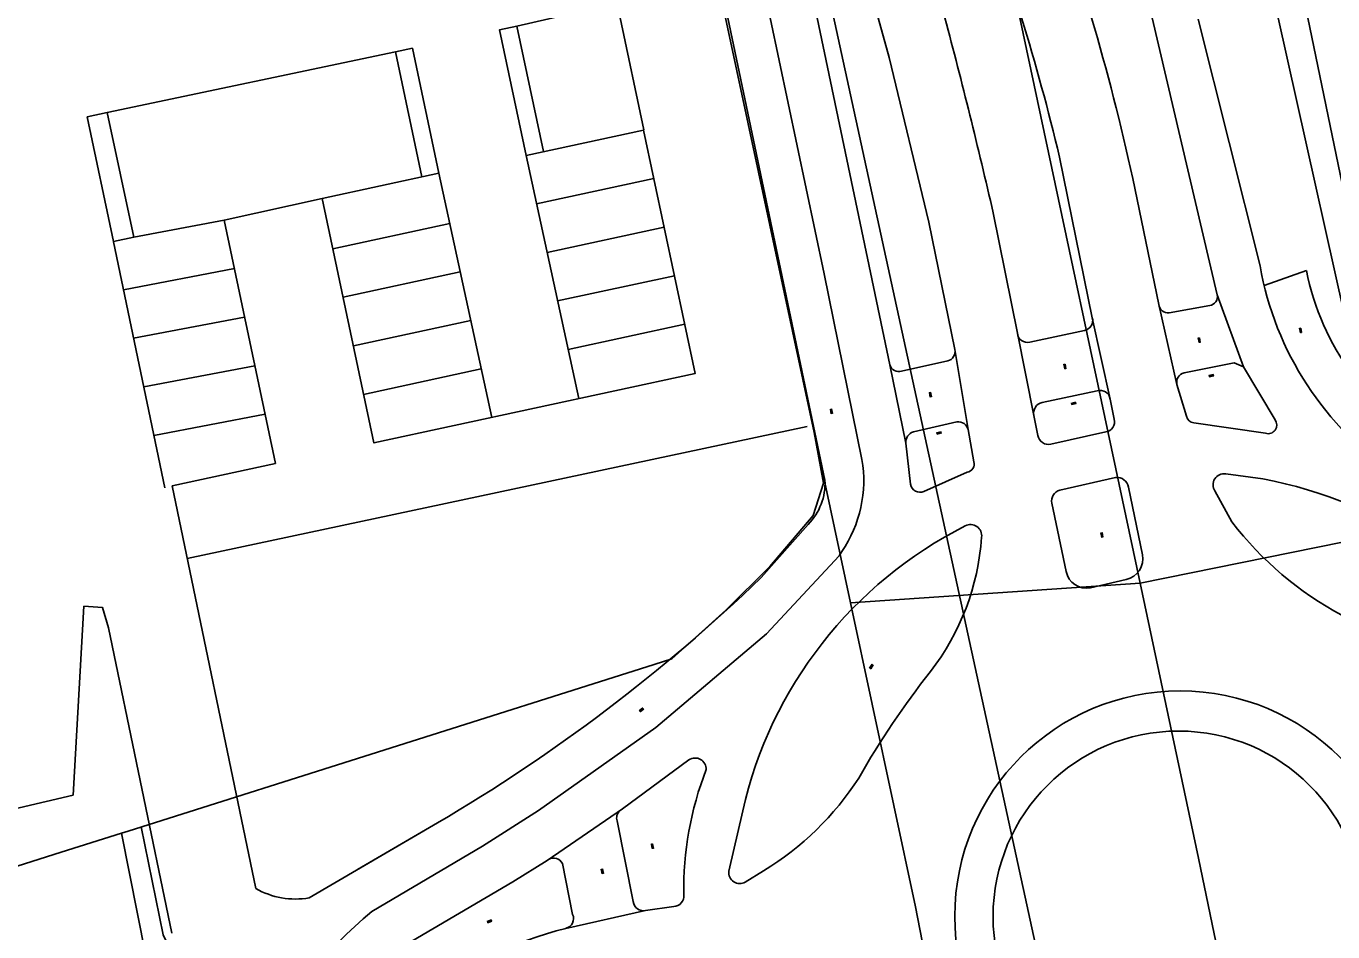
# Model space of a CAD drawing. Extents: x 148816 to 151297, y 399515 to 402500.
# Drawn here: x 150440.6 to 150504.3, y 401455.4 to 401499.6 of the extents above; entities that cross this region are included whole.
import ezdxf

# ---------------------------------------------------------------- set-up
doc = ezdxf.new("R2010")
doc.units = 0
for name, color, linetype in [('G01 perceelsgrens', 7, 'Continuous'), ('G02 sectiegrens', 7, 'Continuous'), ('Q19 Overig lijnvormig object  [D] Gem', 7, 'Continuous'), ('Q21 Lichtmast  Gem', 7, 'Continuous'), ('S02 Open verharding  Norm', 7, 'Continuous'), ('T04 Haag heg  [D] Gem', 7, 'Continuous'), ('V00 Kant verharding algemeen  [T] Norm', 7, 'Continuous'), ('V00 Kant verharding algemeen secundair  [T] Gem', 7, 'Continuous'), ('V00 Kant verharding algemeen secundair  [T] Norm', 7, 'Continuous')]:
    doc.layers.add(name, color=color, linetype=linetype)

msp = doc.modelspace()

# ---------------------------------------------------------------- linework, layer by layer
at = {"layer": 'G01 perceelsgrens'}
for points in [[(150489.072, 401500), (150494.935, 401472.445)], [(150506.651, 401482.88), (150503.106, 401500)], [(150472.11, 401468.756), (150474.741, 401471.12), (150476.879, 401473.261), (150478.996, 401475.747), (150479.496, 401477.327), (150479.042, 401479.796)], [(150494.935, 401472.445), (150504.794, 401474.445), (150514.556, 401474.445), (150521.471, 401474.242), (150527.98, 401473.021), (150534.895, 401471.598), (150541.81, 401469.564), (150549.742, 401466.513), (150557.064, 401463.665), (150563.369, 401461.835), (150570.488, 401460.004), (150579.64, 401457.971), (150588.386, 401456.343), (150597.945, 401454.716), (150608.318, 401453.089), (150638.216, 401451.462), (150647.572, 401451.259), (150651.338, 401451.426)], [(150480.819, 401471.485), (150483.99, 401456.662), (150487.872, 401436.662)], [(150471.243, 401468.484), (150472.11, 401468.756)], [(150445.592, 401460.36), (150471.243, 401468.484)], [(150445.272, 401460.259), (150445.592, 401460.36)], [(150442.331, 401459.33), (150445.272, 401460.259)], [(150447.592, 401448.547), (150445.272, 401460.259)], [(150372.633, 401437.185), (150408.326, 401448.526), (150442.331, 401459.33)]]:
    msp.add_lwpolyline(points, dxfattribs=at)
at = {"layer": 'G02 sectiegrens'}
for points in [[(150474.72, 401500), (150479.042, 401479.796)], [(150479.042, 401479.796), (150480.819, 401471.485)], [(150480.819, 401471.485), (150494.935, 401472.445)], [(150494.935, 401472.445), (150497.787, 401459.042)], [(150497.787, 401459.042), (150519.594, 401353.747)]]:
    msp.add_lwpolyline(points, dxfattribs=at)
at = {"layer": 'Q19 Overig lijnvormig object  [D] Gem'}
msp.add_line((150529.233, 401376.187), (150501.665, 401500), dxfattribs=at)
at = {"layer": 'Q21 Lichtmast  Gem'}
msp.add_lwpolyline([(149259.032, 401631.346), (149389.252, 401472.059), (149811.305, 401690.643), (150218.623, 401901.596), (150212.429, 402019.681), (150368.228, 402051.073), (150470.017, 401545.896), (150556.482, 401148.679)], dxfattribs=at)
at = {"layer": 'S02 Open verharding  Norm'}
for p, q in [((150502.719, 401484.808), (150502.705, 401484.805)), ((150502.707, 401484.871), (150502.75, 401484.645)), ((150502.71, 401484.857), (150502.769, 401484.868)), ((150502.738, 401484.709), (150502.723, 401484.707)), ((150502.788, 401484.77), (150502.729, 401484.758)), ((150502.747, 401484.66), (150502.806, 401484.671)), ((150502.766, 401484.883), (150502.809, 401484.656)), ((150502.793, 401484.821), (150502.778, 401484.819)), ((150502.812, 401484.723), (150502.797, 401484.72)), ((150497.78, 401484.333), (150497.766, 401484.33)), ((150497.768, 401484.397), (150497.811, 401484.17)), ((150497.771, 401484.382), (150497.83, 401484.393)), ((150497.799, 401484.234), (150497.784, 401484.232)), ((150497.848, 401484.295), (150497.79, 401484.284)), ((150497.808, 401484.185), (150497.867, 401484.196)), ((150497.827, 401484.408), (150497.87, 401484.182)), ((150497.854, 401484.347), (150497.839, 401484.344)), ((150497.872, 401484.248), (150497.858, 401484.245)), ((150491.226, 401483.05), (150491.212, 401483.048)), ((150491.214, 401483.114), (150491.257, 401482.888)), ((150491.217, 401483.1), (150491.276, 401483.111)), ((150491.245, 401482.952), (150491.23, 401482.949)), ((150491.295, 401483.012), (150491.236, 401483.001)), ((150491.254, 401482.903), (150491.313, 401482.914)), ((150491.273, 401483.125), (150491.316, 401482.899)), ((150491.3, 401483.064), (150491.285, 401483.061)), ((150491.319, 401482.966), (150491.304, 401482.963)), ((150498.284, 401482.56), (150498.507, 401482.617)), ((150498.343, 401482.591), (150498.347, 401482.576)), ((150498.395, 401482.589), (150498.41, 401482.53)), ((150498.44, 401482.615), (150498.444, 401482.601)), ((150498.507, 401482.555), (150498.492, 401482.613)), ((150498.313, 401482.506), (150498.298, 401482.564)), ((150498.298, 401482.502), (150498.521, 401482.559)), ((150498.361, 401482.518), (150498.365, 401482.504)), ((150498.458, 401482.543), (150498.462, 401482.528)), ((150484.673, 401481.673), (150484.658, 401481.67)), ((150484.661, 401481.737), (150484.703, 401481.511)), ((150484.663, 401481.722), (150484.722, 401481.733)), ((150484.691, 401481.575), (150484.676, 401481.572)), ((150484.741, 401481.635), (150484.682, 401481.624)), ((150484.7, 401481.526), (150484.759, 401481.537)), ((150484.72, 401481.748), (150484.762, 401481.522)), ((150484.746, 401481.687), (150484.732, 401481.684)), ((150484.765, 401481.589), (150484.75, 401481.586)), ((150479.847, 401480.862), (150479.832, 401480.859)), ((150479.835, 401480.926), (150479.878, 401480.7)), ((150479.838, 401480.911), (150479.897, 401480.922)), ((150479.866, 401480.764), (150479.851, 401480.761)), ((150479.915, 401480.824), (150479.856, 401480.813)), ((150479.875, 401480.715), (150479.934, 401480.726)), ((150479.894, 401480.937), (150479.937, 401480.711)), ((150479.921, 401480.876), (150479.906, 401480.873)), ((150479.939, 401480.778), (150479.925, 401480.775)), ((150491.578, 401481.21), (150491.8, 401481.266)), ((150491.607, 401481.155), (150491.592, 401481.213)), ((150491.592, 401481.152), (150491.815, 401481.208)), ((150491.637, 401481.24), (150491.641, 401481.226)), ((150491.655, 401481.168), (150491.659, 401481.153)), ((150491.689, 401481.238), (150491.704, 401481.18)), ((150491.734, 401481.265), (150491.737, 401481.25)), ((150491.752, 401481.192), (150491.756, 401481.178)), ((150491.801, 401481.205), (150491.786, 401481.263)), ((150485.011, 401479.766), (150485.234, 401479.823)), ((150485.04, 401479.712), (150485.026, 401479.77)), ((150485.026, 401479.708), (150485.249, 401479.765)), ((150485.07, 401479.797), (150485.074, 401479.782)), ((150485.089, 401479.724), (150485.093, 401479.709)), ((150485.123, 401479.794), (150485.137, 401479.736)), ((150485.167, 401479.821), (150485.171, 401479.807)), ((150485.186, 401479.749), (150485.19, 401479.734)), ((150485.234, 401479.761), (150485.22, 401479.819)), ((150493.031, 401474.834), (150493.016, 401474.832)), ((150493.019, 401474.898), (150493.062, 401474.672)), ((150493.022, 401474.883), (150493.081, 401474.895)), ((150493.05, 401474.736), (150493.035, 401474.733)), ((150493.099, 401474.796), (150493.04, 401474.785)), ((150493.059, 401474.687), (150493.118, 401474.698)), ((150493.078, 401474.909), (150493.121, 401474.683)), ((150493.105, 401474.848), (150493.09, 401474.845)), ((150493.123, 401474.75), (150493.109, 401474.747)), ((150481.748, 401468.294), (150481.867, 401468.49)), ((150481.807, 401468.275), (150481.755, 401468.306)), ((150481.769, 401468.357), (150481.781, 401468.349)), ((150481.799, 401468.262), (150481.919, 401468.459)), ((150481.808, 401468.392), (150481.859, 401468.36)), ((150481.821, 401468.442), (150481.834, 401468.434)), ((150481.833, 401468.318), (150481.846, 401468.31)), ((150481.911, 401468.446), (150481.86, 401468.477)), ((150481.885, 401468.403), (150481.898, 401468.395)), ((150470.692, 401466.364), (150470.516, 401466.216)), ((150470.527, 401466.226), (150470.566, 401466.18)), ((150470.73, 401466.318), (150470.554, 401466.17)), ((150470.565, 401466.258), (150470.556, 401466.27)), ((150470.642, 401466.244), (150470.604, 401466.29)), ((150470.614, 401466.201), (150470.604, 401466.212)), ((150470.642, 401466.323), (150470.632, 401466.334)), ((150470.68, 401466.355), (150470.719, 401466.309)), ((150470.69, 401466.265), (150470.68, 401466.277)), ((150471.118, 401459.666), (150471.103, 401459.663)), ((150471.105, 401459.73), (150471.151, 401459.504)), ((150471.108, 401459.715), (150471.167, 401459.727)), ((150471.164, 401459.741), (150471.21, 401459.516)), ((150471.192, 401459.681), (150471.177, 401459.678)), ((150471.138, 401459.568), (150471.123, 401459.565)), ((150471.187, 401459.629), (150471.128, 401459.617)), ((150471.148, 401459.519), (150471.207, 401459.531)), ((150471.211, 401459.583), (150471.197, 401459.58)), ((150468.674, 401458.444), (150468.659, 401458.441)), ((150468.661, 401458.507), (150468.707, 401458.282)), ((150468.664, 401458.493), (150468.723, 401458.505)), ((150468.743, 401458.407), (150468.684, 401458.395)), ((150468.72, 401458.519), (150468.766, 401458.294)), ((150468.747, 401458.459), (150468.733, 401458.456)), ((150468.694, 401458.346), (150468.679, 401458.343)), ((150468.704, 401458.297), (150468.763, 401458.309)), ((150468.768, 401458.361), (150468.753, 401458.358)), ((150463.311, 401456.026), (150463.096, 401455.944)), ((150463.11, 401455.949), (150463.132, 401455.893)), ((150463.333, 401455.97), (150463.118, 401455.888)), ((150463.157, 401455.967), (150463.152, 401455.981)), ((150463.184, 401455.897), (150463.179, 401455.911)), ((150463.225, 401455.929), (150463.204, 401455.985)), ((150463.25, 401456.003), (150463.245, 401456.017)), ((150463.277, 401455.933), (150463.272, 401455.947)), ((150463.297, 401456.021), (150463.319, 401455.965))]:
    msp.add_line(p, q, dxfattribs=at)
at = {"layer": 'T04 Haag heg  [D] Gem'}
for points in [[(150478.697, 401480.084), (150448.481, 401473.646)], [(150446.237, 401460.57), (150447.307, 401455.298), (150448.423, 401452.989), (150449.574, 401452.089)]]:
    msp.add_lwpolyline(points, dxfattribs=at)
at = {"layer": 'V00 Kant verharding algemeen  [T] Norm'}
for p, q in [((150458.633, 401498.352), (150459.453, 401498.525)), ((150450.274, 401490.148), (150455.06, 401491.19)), ((150452.78, 401478.271), (150450.274, 401490.148)), ((150447.747, 401477.183), (150452.78, 401478.271)), ((150442.914, 401462.114), (150443.436, 401471.327)), ((150469.704, 401461.443), (150466.026, 401458.932)), ((150466.932, 401455.615), (150470.824, 401456.485))]:
    msp.add_line(p, q, dxfattribs=at)
for points in [[(150470.737, 401494.536), (150469.58, 401500)], [(150474.837, 401500), (150479.568, 401477.461)], [(150481.374, 401478.473), (150479.527, 401487.522), (150476.901, 401500)], [(150479.189, 401500), (150482.736, 401483.086), (150483.519, 401479.265)], [(150486.545, 401479.934), (150485.899, 401483.838), (150484.628, 401490.039), (150482.703, 401498.065), (150482.156, 401500)], [(150499.978, 401482.989), (150498.698, 401486.507), (150495.521, 401500)], [(150497.762, 401499.947), (150500.784, 401487.911)], [(150465, 401493.299), (150463.702, 401499.421), (150464.553, 401499.594), (150465.849, 401493.482)], [(150465, 401493.299), (150470.718, 401494.532), (150473.246, 401482.668), (150457.575, 401479.278), (150455.06, 401491.19), (150460.747, 401492.438), (150459.453, 401498.525)], [(150459.918, 401492.256), (150458.633, 401498.352)], [(150443.592, 401495.185), (150444.882, 401489.096), (150445.868, 401489.31), (150444.569, 401495.386), (150443.592, 401495.185)], [(150491.004, 401493.216), (150492.602, 401485.382), (150493.474, 401481.421)], [(150494.581, 401492.167), (150495.842, 401486.03), (150496.732, 401482.132)], [(150489.748, 401480.619), (150488.95, 401484.627), (150487.77, 401490.504)], [(150500.983, 401486.954), (150503.044, 401487.682)], [(150496.348, 401485.628), (150498.33, 401485.978)], [(150492.215, 401484.765), (150489.556, 401484.194)], [(150483.301, 401482.778), (150485.559, 401483.275)], [(150501.512, 401480.406), (150499.978, 401482.989), (150499.524, 401483.191), (150497.077, 401482.691)], [(150496.732, 401482.132), (150497.189, 401480.578)], [(150490.161, 401481.251), (150492.847, 401481.817)], [(150493.474, 401481.421), (150493.671, 401480.433)], [(150486.005, 401480.302), (150483.879, 401479.825)], [(150489.947, 401479.642), (150489.748, 401480.619)], [(150497.558, 401480.257), (150501.049, 401479.75)], [(150486.829, 401478.358), (150486.545, 401479.934)], [(150493.268, 401479.818), (150490.578, 401479.22)], [(150483.519, 401479.265), (150483.732, 401477.263)], [(150484.395, 401476.907), (150486.507, 401477.854)], [(150491.014, 401476.981), (150493.741, 401477.591)], [(150500.911, 401477.523), (150499.111, 401477.775)], [(150451.818, 401457.557), (150447.747, 401477.183)], [(150494.36, 401477.127), (150495.043, 401473.833)], [(150498.583, 401476.939), (150499.411, 401475.432)], [(150491.328, 401473.018), (150490.634, 401476.342)], [(150478.743, 401475.302), (150476.459, 401472.716)], [(150457.475, 401456.445), (150462.876, 401459.616), (150465.599, 401461.363), (150471.326, 401465.409), (150476.717, 401469.979), (150480.255, 401473.781), (150480.385, 401473.987)], [(150494.26, 401472.616), (150492.515, 401472.215)], [(150447.729, 401455.388), (150444.642, 401470.27), (150444.339, 401471.263), (150443.436, 401471.327)], [(150469.704, 401461.443), (150472.939, 401463.828)], [(150372.712, 401437.709), (150393.105, 401443.842), (150391.331, 401452.691), (150426.561, 401460.071), (150431.537, 401459.447), (150442.914, 401462.114)], [(150475.56, 401461.34), (150474.886, 401458.403)], [(150460.673, 401460.756), (150454.42, 401457.103)], [(150460.673, 401460.756), (150456.777, 401458.48)], [(150470.223, 401456.92), (150469.431, 401460.85)], [(150456.209, 401452.81), (150459.158, 401454.831), (150464.355, 401457.876), (150466.026, 401458.932)], [(150466.766, 401458.782), (150467.268, 401456.289)], [(150475.686, 401457.868), (150476.579, 401458.42)], [(150472.197, 401456.677), (150470.824, 401456.485)]]:
    msp.add_lwpolyline(points, dxfattribs=at)
for centre, radius in [((150496.888, 401456.203), 10.987), ((150496.807, 401456.194), 9.041)]:
    msp.add_circle(centre, radius, dxfattribs=at)
for centre, radius, start, end in [((150204.569, 401425.371), 290.595, 12.95211, 14.88113), ((150384.51, 401467.844), 109.475, 13.40094, 17.08154), ((150381.028, 401467.18), 116.27, 12.40987, 16.39591), ((150516.019, 401490.577), 15.467, 189.92636, 236.40437), ((150515.367, 401490.095), 12.557, 191.07831, 241.44551), ((150498.253, 401486.424), 0.453, 279.80731, 10.54371), ((150496.299, 401486.086), 0.46, 186.95276, 276.11531), ((150492.143, 401485.24), 0.48, 278.62436, 17.18143), ((150489.438, 401484.67), 0.49, 185.04003, 283.86673), ((150485.437, 401483.733), 0.474, 284.94204, 12.80176), ((150483.168, 401483.205), 0.448, 195.4699, 287.3376), ((150497.169, 401482.248), 0.453, 101.78427, 194.85216), ((150492.994, 401481.355), 0.485, 7.81696, 107.63174), ((150490.28, 401480.723), 0.542, 102.65294, 191.01935), ((150486.079, 401479.83), 0.478, 12.60506, 98.84753), ((150493.181, 401480.314), 0.504, 279.89452, 13.63307), ((150497.596, 401480.674), 0.418, 193.20384, 264.75492), ((150501.173, 401480.154), 0.423, 252.95763, 36.61405), ((150484.03, 401479.332), 0.515, 107.01041, 187.51914), ((150490.458, 401479.724), 0.518, 189.07811, 283.37428), ((150475.337, 401477.452), 6.123, 325.53474, 9.59975), ((150486.446, 401478.248), 0.398, 278.77107, 16.08081), ((150493.812, 401477.041), 0.555, 8.96405, 97.32578), ((150499.027, 401477.243), 0.538, 81.05685, 214.39186), ((150497.022, 401456.533), 21.347, 31.85026, 79.50362), ((150476.702, 401477.319), 2.87, 315.34059, 2.83356), ((150484.217, 401477.371), 0.497, 192.52883, 291.00373), ((150491.168, 401476.457), 0.546, 106.36202, 192.15984), ((150495.68, 401456.81), 20.624, 116.71097, 167.31157), ((150486.666, 401474.754), 0.544, 352.20073, 118.15452), ((150512.602, 401485.542), 16.62, 217.46861, 241.88926), ((150475.182, 401475.507), 12.051, 322.28106, 356.06682), ((150494.025, 401473.628), 1.039, 283.08746, 11.39926), ((150418.038, 401533.427), 84.255, 300.39916, 313.8984), ((150492.327, 401473.215), 1.018, 191.18542, 280.65824), ((150517.138, 401442.517), 41.322, 141.68863, 150.37248), ((150473.239, 401463.382), 0.538, 357.35684, 123.90815), ((150488.805, 401457.531), 16.118, 158.81183, 181.03223), ((150468.922, 401470.913), 14.652, 301.50354, 327.05868), ((150469.913, 401460.987), 0.502, 133.95827, 195.875), ((150466.335, 401458.555), 0.488, 27.80268, 119.36352), ((150475.418, 401458.333), 0.537, 172.47309, 299.98166), ((150453.751, 401460.954), 3.908, 240.35483, 279.85604), ((150472.166, 401457.201), 0.525, 273.41933, 4.38166), ((150470.718, 401456.971), 0.497, 185.88784, 282.31859), ((150478.006, 401432.649), 31.429, 130.78662, 193.91298), ((150466.83, 401456.087), 0.482, 283.01523, 24.82039), ((150472.214, 401435.228), 21.06, 104.52647, 125.68013)]:
    msp.add_arc(centre, radius, start, end, dxfattribs=at)
at = {"layer": 'V00 Kant verharding algemeen secundair  [T] Gem'}
for p, q in [((150471.222, 401492.165), (150465.51, 401490.934)), ((150445.868, 401489.31), (150450.274, 401490.148)), ((150461.278, 401489.983), (150455.575, 401488.749)), ((150471.727, 401489.798), (150466.021, 401488.568)), ((150445.366, 401486.751), (150450.774, 401487.78)), ((150461.79, 401487.618), (150456.075, 401486.381)), ((150472.231, 401487.431), (150466.533, 401486.203)), ((150445.863, 401484.382), (150451.273, 401485.411)), ((150462.302, 401485.253), (150456.575, 401484.014)), ((150472.735, 401485.065), (150467.045, 401483.838)), ((150446.359, 401482.013), (150451.773, 401483.043)), ((150462.813, 401482.887), (150457.075, 401481.646)), ((150446.856, 401479.644), (150452.273, 401480.675))]:
    msp.add_line(p, q, dxfattribs=at)
at = {"layer": 'V00 Kant verharding algemeen secundair  [T] Norm'}
for p, q in [((150469.435, 401500.712), (150464.553, 401499.594)), ((150467.564, 401481.439), (150464.998, 401493.299)), ((150463.325, 401480.522), (150460.747, 401492.438))]:
    msp.add_line(p, q, dxfattribs=at)
for points in [[(150458.633, 401498.352), (150444.569, 401495.386)], [(150447.391, 401477.092), (150444.876, 401489.091)]]:
    msp.add_lwpolyline(points, dxfattribs=at)

doc.saveas('drawing.dxf')
